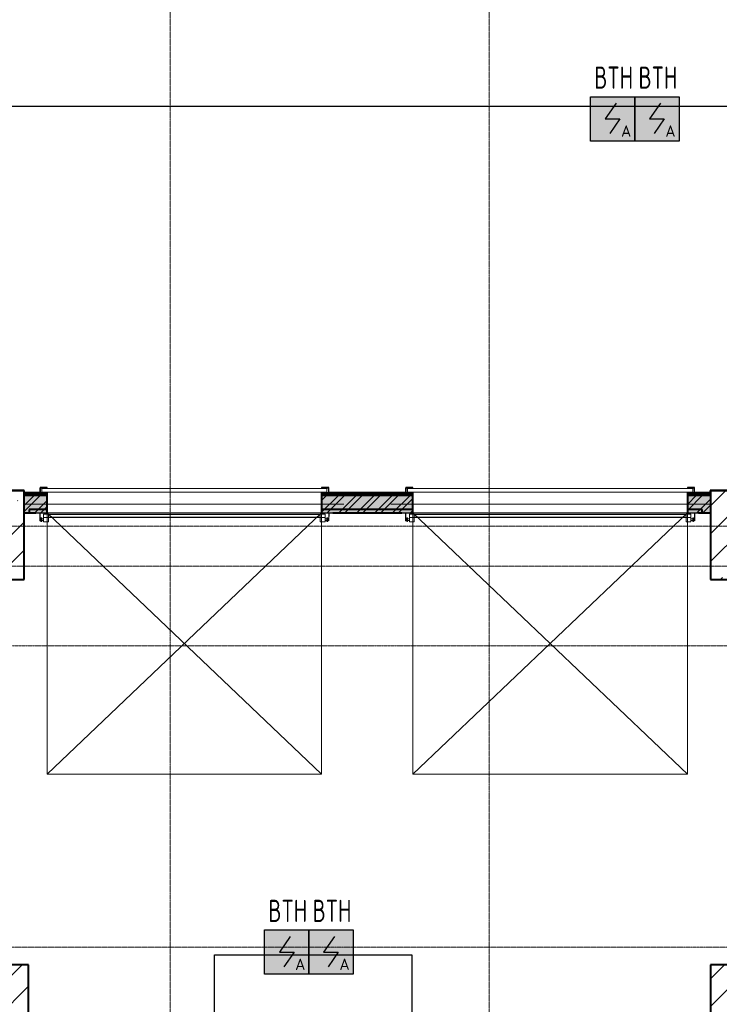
# Model space of a CAD drawing. Header units: millimetres. Extents: x -135639 to 224623, y -383017 to -59102.
# Tile 289 of 494: x 26113 to 34013, y -146767 to -135655. Entities that reach past the tile are written whole.
import ezdxf
from ezdxf.enums import TextEntityAlignment as Align

# ---------------------------------------------------------------- set-up
doc = ezdxf.new("R2010")
doc.units = ezdxf.units.MM
doc.linetypes.add('CONTINOUS', pattern=[0])
doc.linetypes.add('Линия сетки', pattern=[25, 20, -2.5, 0, -2.5])
for name, color, linetype, lineweight in [('A-200-M_WALL', 7, 'Continuous', 18), ('A-200-M_WALL_INT', 7, 'Continuous', 18), ('A-200-M_WALL_PAT', 7, 'Continuous', 40), ('A-325-M_DOOR', 7, 'Continuous', 18), ('A-325-M_DOOR__FRAME', 7, 'Continuous', 30), ('A-325-M_DOOR_PANEL', 7, 'Continuous', 30), ('S-280-M_COLUMN', 7, 'Continuous', 18), ('S-280-M_STRUCT_FRAME', 7, 'Continuous', 18), ('Z-030-M_GRID', 7, 'Continuous', 9), ('ПС', 7, 'Continuous', 40), ('СС-011-ПОЖ-СИГНАЛИЗАЦИЯ', 1, 'Continuous', 30)]:
    doc.layers.add(name, color=color, linetype=linetype, lineweight=lineweight)
doc.styles.add('1111', font='isocpeur.ttf')

# ---------------------------------------------------------------- blocks, each defined once
blk = doc.blocks.new('101_Ворота рулонные - 3100х2520_h__EI60-4140567-B1_-7_650_')
at = {"layer": 'A-325-M_DOOR', "color": 253, "lineweight": 30, "true_color": 0xaaaaaa}
for p, q in [((-1550, -12.5), (-1630, -12.5)), ((-1630, -12.5), (-1630, -72.5)), ((-1630, -72.5), (-1550, -72.5)), ((-1628, -70.5), (-1628, -14.5)), ((-1628, -14.5), (-1550, -14.5)), ((-1550, -70.5), (-1628, -70.5)), ((-1550, -14.5), (-1550, -12.5)), ((-1550, -72.5), (-1550, -70.5)), ((1630, -12.5), (1550, -12.5)), ((1550, -12.5), (1550, -14.5)), ((1550, -14.5), (1628, -14.5)), ((1550, -70.5), (1550, -72.5)), ((1628, -70.5), (1550, -70.5)), ((1550, -72.5), (1630, -72.5)), ((1628, -14.5), (1628, -70.5)), ((1630, -72.5), (1630, -12.5))]:
    blk.add_line(p, q, dxfattribs=at)
at = {"layer": 'A-325-M_DOOR', "color": 253, "true_color": 0xaaaaaa}
for p, q in [((-1610, -62.5), (-1610, -22.5)), ((1610, -22.5), (-1610, -22.5)), ((-1610, -62.5), (1610, -62.5)), ((1610, -22.5), (1610, -62.5))]:
    blk.add_line(p, q, dxfattribs=at)
blk = doc.blocks.new('ПР - _ПЧ_3100_200_Оп250-250_Шаг300_Арм16_Арм10-3252919-B1_-7_650_')
at = {"layer": 'S-280-M_STRUCT_FRAME', "color": 21, "true_color": 0xffaaaa}
for p, q in [((-1800, 0), (1800, 0)), ((-1800, 0), (1800, 0)), ((-1550, 0), (1550, 0))]:
    blk.add_line(p, q, dxfattribs=at)
blk = doc.blocks.new('101_Ворота с калиткой_Подъемно-секционные - ПЧ_3100_2450-3298965-B1_-7_650_')
at = {"layer": 'A-325-M_DOOR', "color": 253, "true_color": 0xaaaaaa}
for p, q in [((-1550, 2970), (1550, 20)), ((-1550, 20), (1550, 2970)), ((1550, 2970), (-1550, 2970)), ((-1550, 2970), (-1550, 20)), ((1550, 20), (1550, 2970)), ((-1550, 20), (1550, 20))]:
    blk.add_line(p, q, dxfattribs=at)
at = {"layer": 'A-325-M_DOOR__FRAME', "color": 253, "lineweight": 18, "true_color": 0xaaaaaa}
for p, q in [((-1610, 116), (-1620, 116)), ((-1620, 116), (-1620, 96)), ((-1620, 116), (-1620, 96)), ((-1610, 96), (-1610, 116)), ((-1590, 71), (-1590, 121)), ((-1590, 121), (-1535, 121)), ((-1590, 106), (-1590, 121)), ((-1535, 121), (-1535, 71)), ((1535, 71), (1535, 121)), ((1535, 121), (1590, 121)), ((1535, 71), (1535, 121)), ((1590, 121), (1590, 71)), ((1620, 116), (1610, 116)), ((1610, 116), (1610, 96)), ((1610, 116), (1610, 106)), ((1620, 96), (1620, 116)), ((-1676, 23), (-1676, 20)), ((-1636, 23), (-1676, 23)), ((-1676, 20), (-1553, 20)), ((-1632, 60), (-1634, 60)), ((-1634, 60), (-1634, 25)), ((-1630, 110), (-1632, 110)), ((-1632, 110), (-1632, 60)), ((-1630, 25), (-1630, 110)), ((-1582, 22), (-1626, 22)), ((-1620, 96), (-1620, 76)), ((-1620, 96), (-1620, 76)), ((-1620, 76), (-1610, 76)), ((-1590, 106), (-1610, 106)), ((-1610, 76), (-1610, 96)), ((-1610, 86), (-1590, 86)), ((-1590, 71), (-1590, 86)), ((-1535, 71), (-1590, 71)), ((-1590, 71), (-1535, 71)), ((-1590, 71), (-1590, 36)), ((-1590, 71), (-1590, 36)), ((-1535, 36), (-1590, 36)), ((-1577, 24), (-1580, 23)), ((-1577, 24), (-1580, 23)), ((-1569, 25), (-1574, 25)), ((-1569, 29), (-1569, 25)), ((-1552, 32), (-1567, 31)), ((-1550, 23), (-1550, 31)), ((-1535, 36), (-1535, 71)), ((1590, 71), (1535, 71)), ((1535, 71), (1590, 71)), ((1535, 71), (1535, 36)), ((1590, 36), (1535, 36)), ((1550, 31), (1550, 23)), ((1567, 31), (1552, 32)), ((1553, 20), (1676, 20)), ((1569, 25), (1569, 29)), ((1574, 25), (1569, 25)), ((1580, 23), (1577, 24)), ((1580, 23), (1577, 24)), ((1626, 22), (1582, 22)), ((1610, 106), (1590, 106)), ((1590, 86), (1610, 86)), ((1590, 36), (1590, 71)), ((1610, 96), (1610, 76)), ((1610, 86), (1610, 76)), ((1610, 76), (1620, 76)), ((1620, 76), (1620, 96)), ((1632, 110), (1630, 110)), ((1630, 110), (1630, 25)), ((1632, 60), (1632, 110)), ((1634, 60), (1632, 60)), ((1634, 25), (1634, 60)), ((1676, 23), (1636, 23)), ((1676, 20), (1676, 23))]:
    blk.add_line(p, q, dxfattribs=at)
for centre, radius, start, end in [((-1636, 25), 2.22, 270, 0), ((-1636, 25), 2.22, 285, 0), ((-1626, 25), 3.19, 180, 270), ((-1626, 25), 3.19, 180, 255), ((-1582, 28), 5.63, 270, 300), ((-1574, 18), 7.4, 90, 120), ((-1574, 18), 7.4, 90, 120), ((-1567, 29), 2.12, 95, 180), ((-1567, 29), 2.12, 123.3333, 151.6667), ((-1553, 23), 3.38, 270, 0), ((-1553, 23), 3.38, 285, 345), ((-1552, 31), 1.82, 0, 95), ((-1552, 31), 1.82, 27.1429, 67.8571), ((1552, 31), 1.82, 85, 180), ((1552, 31), 1.82, 112.1429, 152.8571), ((1553, 23), 3.38, 180, 270), ((1553, 23), 3.38, 195, 255), ((1567, 29), 2.12, 0, 85), ((1567, 29), 2.12, 28.3333, 56.6667), ((1574, 18), 7.4, 60, 90), ((1574, 18), 7.4, 60, 90), ((1582, 28), 5.63, 240, 270), ((1626, 25), 3.19, 270, 360), ((1626, 25), 3.19, 285, 360), ((1636, 25), 2.22, 180, 270), ((1636, 25), 2.22, 180, 255)]:
    blk.add_arc(centre, radius, start, end, dxfattribs=at)
at = {"layer": 'A-325-M_DOOR_PANEL', "color": 253, "lineweight": 18, "true_color": 0xaaaaaa}
for p, q in [((1535, 71), (-1535, 71)), ((-1535, 39), (-1535, 68)), ((1535, 68), (-1535, 68)), ((1535, 39), (-1535, 39)), ((1535, 36), (-1535, 36)), ((1535, 68), (1535, 39))]:
    blk.add_line(p, q, dxfattribs=at)
blk = doc.blocks.new('135_SLK_GD_AR_rvt-1-B1_-7_650_')
at = {"layer": 'A-200-M_WALL_PAT', "lineweight": 9, "true_color": 0xaaaaaa}
h = blk.add_hatch(dxfattribs=at)
h.set_pattern_fill('FP_11', color=253, style=0, pattern_type=2)
h.set_pattern_definition([(0, (0, 0), (406.4, 101.6), [33.528, -271.272, 33.528, -271.272, -1625.6]), (0, (0, 0), (406.4, 101.6), [-609.6, 33.528, -576.072, 33.528, -271.272, -711.2]), (0, (0, 0), (406.4, 101.6), [-1524, 33.528, -169.672, 33.528, -474.472]), (120, (152.4, 50.8), (-291.18818, 301.15272), [33.528, -271.272, 33.528, -271.272, -1625.6]), (120, (152.4, 50.8), (-291.18818, 301.15272), [-609.6, 33.528, -576.072, 33.528, -271.272, -711.2]), (120, (152.4, 50.8), (-291.18818, 301.15272), [-1524, 33.528, -169.672, 33.528, -474.472]), (240, (203.2, 254), (-115.21182, -402.75272), [33.528, -271.272, 33.528, -271.272, -1625.6]), (240, (203.2, 254), (-115.21182, -402.75272), [-609.6, 33.528, -576.072, 33.528, -271.272, -711.2]), (240, (203.2, 254), (-115.21182, -402.75272), [-1524, 33.528, -169.672, 33.528, -474.472])])
h.paths.add_polyline_path([(34560, 51800), (34560, 51820), (34300, 51820), (34300, 51800)])
h.paths.add_polyline_path([(37660, 51800), (38690, 51800), (38690, 51820), (37660, 51820)])
h.paths.add_polyline_path([(41790, 51800), (42050, 51800), (42050, 51820), (41790, 51820)])
h = blk.add_hatch(dxfattribs=at)
h.set_pattern_fill('FP_1', color=253, style=0, pattern_type=2)
h.set_pattern_definition([(50, (0, 0), (218.62117, -19.1268), [22.86, -251.46]), (355, (0, 0), (-42.2919, 229.2684), [18.288, -201.168]), (100.451, (18.22, -1.6), (176.3311, 210.1396), [19.428, -213.708]), (46.184, (0, 60.96), (325.295, -50.4516), [34.29, -377.19]), (96.636, (27.1, 56.76), (284.883, 296.9127), [29.142, -320.562]), (351.184, (0, 60.96), (284.8858, 296.9107), [27.432, -301.752]), (21, (30.48, 45.72), (181.93753, -122.7183), [22.86, -251.46]), (326, (30.48, 45.72), (74.1622, 221.0262), [18.288, -201.168]), (71.451, (45.64, 35.5), (256.10035, 98.30526), [19.428, -213.708]), (37.5, (0, 0), (3.70639, 101.465895), [3.353, -195.377, 3.353, -200.863, -201.93]), (37.5, (0, 0), (3.70639, 101.465895), [-402.946, 3.353, -198.577]), (7.5, (0, 0), (80.18358, 120.21653), [3.353, -113.081, 3.353, -190.805, -76.962]), (7.5, (0, 0), (80.18358, 120.21653), [-310.591, 3.353, -73.609]), (327.5, (-67.97, 0), (162.70865, -6.87497), [3.353, -72.847, 3.353, -234.391, -315.468]), (327.5, (-67.97, 0), (162.70865, -6.87497), [-313.944, 3.353, -312.115]), (317.5, (-98.45, 0), (177.75468, 30.51183), [3.353, -95.707, 3.353, -154.534, -224.028]), (317.5, (-98.45, 0), (177.75468, 30.51183), [-256.946, 3.353, -220.675])])
h.paths.add_polyline_path([(41820, 51600), (42050, 51600), (42050, 51800), (41790, 51800), (41790, 51600), (41809, 51600)])
h.paths.add_polyline_path([(38688, 51600), (38690, 51600), (38690, 51800), (37660, 51800), (37660, 51600), (38687, 51600)])
h.paths.add_polyline_path([(34529, 51600), (34560, 51600), (34560, 51800), (34300, 51800), (34300, 51600), (34528, 51600)])
h = blk.add_hatch(dxfattribs=at)
h.set_pattern_fill('FP_2', color=253, style=0, pattern_type=2)
h.set_pattern_definition([(45, (0, 0), (-101.02788, 101.02788), []), (45, (67.35, 0), (-101.02788, 101.02788), [])])
h.paths.add_polyline_path([(41820, 51600), (42050, 51600), (42050, 51800), (41790, 51800), (41790, 51600), (41809, 51600)])
h.paths.add_polyline_path([(38688, 51600), (38690, 51600), (38690, 51800), (37660, 51800), (37660, 51600), (38687, 51600)])
h.paths.add_polyline_path([(34529, 51600), (34560, 51600), (34560, 51800), (34300, 51800), (34300, 51600), (34528, 51600)])
at = {"layer": 'A-200-M_WALL_PAT', "lineweight": 18, "true_color": 0xcbcbcb}
h = blk.add_hatch(color=9, dxfattribs=at)
h.paths.add_polyline_path([(41807, 51600), (41956, 51600), (41956, 51640), (41790, 51640), (41790, 51600), (41793, 51600)])
h.paths.add_polyline_path([(34558, 51600), (34560, 51600), (34560, 51640), (34356, 51640), (34356, 51600), (34557, 51600)])
h.paths.add_polyline_path([(38687, 51600), (38690, 51600), (38690, 51640), (37660, 51640), (37660, 51600), (38673, 51600)])
at = {"layer": 'A-200-M_WALL', "color": 253, "lineweight": 40, "true_color": 0xaaaaaa}
for p, q in [((34560, 51820), (34300, 51820)), ((38690, 51820), (37660, 51820)), ((42050, 51820), (41790, 51820))]:
    blk.add_line(p, q, dxfattribs=at)
at = {"layer": 'A-200-M_WALL_INT', "color": 253, "lineweight": 40, "true_color": 0xaaaaaa}
for p, q in [((34300, 51852), (33900, 51852)), ((34302, 51852), (34300, 51852)), ((34480, 51825), (34300, 51825)), ((34300, 51825), (34302, 51825)), ((34560, 51800), (34300, 51800)), ((34300, 51800), (34560, 51800)), ((34302, 51825), (34302, 51852)), ((34560, 51800), (34560, 51825)), ((34560, 51600), (34560, 51800)), ((37660, 51825), (37660, 51800)), ((38690, 51800), (37660, 51800)), ((37660, 51800), (37660, 51600)), ((37660, 51800), (38690, 51800)), ((38610, 51825), (37740, 51825)), ((38690, 51800), (38690, 51825)), ((38690, 51600), (38690, 51800)), ((41790, 51825), (41790, 51800)), ((42050, 51800), (41790, 51800)), ((41790, 51800), (41790, 51600)), ((41790, 51800), (42050, 51800)), ((42050, 51825), (41870, 51825)), ((42050, 51852), (42048, 51852)), ((42048, 51852), (42048, 51825)), ((42048, 51825), (42050, 51825)), ((42452, 51852), (42050, 51852)), ((34300, 51600), (34434, 51600)), ((34560, 51640), (34356, 51640)), ((34356, 51640), (34356, 51600)), ((34356, 51600), (34434, 51600)), ((34557, 51600), (34560, 51600)), ((34557, 51600), (34560, 51600)), ((34560, 51600), (34560, 51640)), ((38690, 51640), (37660, 51640)), ((37660, 51640), (37660, 51600)), ((37660, 51600), (37663, 51600)), ((37660, 51600), (37663, 51600)), ((37786, 51600), (38564, 51600)), ((37786, 51600), (38564, 51600)), ((38687, 51600), (38690, 51600)), ((38687, 51600), (38690, 51600)), ((38690, 51600), (38690, 51640)), ((41956, 51640), (41790, 51640)), ((41790, 51640), (41790, 51600)), ((41790, 51600), (41793, 51600)), ((41790, 51600), (41793, 51600)), ((41916, 51600), (42050, 51600)), ((41916, 51600), (41956, 51600)), ((41956, 51600), (41956, 51640))]:
    blk.add_line(p, q, dxfattribs=at)
at = {"layer": 'A-325-M_DOOR', "color": 253, "lineweight": 18, "true_color": 0xaaaaaa, "rotation": 180}
for name, p in [('101_Ворота рулонные - 3100х2520_h__EI60-4140567-B1_-7_650_', (36110, 51813)), ('101_Ворота рулонные - 3100х2520_h__EI60-4140567-B1_-7_650_', (40240, 51813)), ('101_Ворота с калиткой_Подъемно-секционные - ПЧ_3100_2450-3298965-B1_-7_650_', (36110, 51620)), ('101_Ворота с калиткой_Подъемно-секционные - ПЧ_3100_2450-3298965-B1_-7_650_', (40240, 51620))]:
    blk.add_blockref(name, p, dxfattribs=at)
at = {"layer": 'S-280-M_STRUCT_FRAME', "color": 253, "lineweight": 18, "true_color": 0xaaaaaa, "rotation": 180}
for p in [(36110, 51700), (40240, 51700)]:
    blk.add_blockref('ПР - _ПЧ_3100_200_Оп250-250_Шаг300_Арм16_Арм10-3252919-B1_-7_650_', p, dxfattribs=at)
blk = doc.blocks.new('Бетон-Прямоугольная-Колонна - CLM_Подземные этажи_В40-400х1000-V147-B1_-7_650_')
at = {"layer": 'S-280-M_COLUMN', "lineweight": 9, "true_color": 0xaaaaaa}
h = blk.add_hatch(dxfattribs=at)
h.set_pattern_fill('FP_25', color=253, style=0, pattern_type=2)
h.set_pattern_definition([(45, (-42250, -51350), (-314.309, 314.309), []), (45, (-41935.7, -51350), (-314.309, 314.309), [555.625, -111.125, 3.353, -107.772])])
h.paths.add_polyline_path([(-200, -500), (200, -500), (200, 500), (-200, 500), (-200, -303)])
at = {"layer": 'S-280-M_COLUMN', "color": 253, "lineweight": 40, "true_color": 0xaaaaaa}
for p, q in [((200, 500), (-200, 500)), ((-200, 500), (-200, -500)), ((200, -500), (200, 500)), ((-200, -500), (200, -500))]:
    blk.add_line(p, q, dxfattribs=at)
blk = doc.blocks.new('Бетон-Прямоугольная-Колонна - CLM_Подземные этажи_В40-400х1000-V148-B1_-7_650_')
at = {"layer": 'S-280-M_COLUMN', "lineweight": 9, "true_color": 0xaaaaaa}
h = blk.add_hatch(dxfattribs=at)
h.set_pattern_fill('FP_26', color=253, style=0, pattern_type=2)
h.set_pattern_definition([(45, (-34100, -51350), (-314.309, 314.309), []), (45, (-33785.7, -51350), (-314.309, 314.309), [555.625, -111.125, 3.353, -107.772])])
h.paths.add_polyline_path([(200, -500), (200, 500), (-200, 500), (-200, -500)])
at = {"layer": 'S-280-M_COLUMN', "color": 253, "lineweight": 40, "true_color": 0xaaaaaa}
for p, q in [((200, 500), (-200, 500)), ((-200, 500), (-200, -500)), ((200, -500), (200, 500)), ((-200, -500), (200, -500))]:
    blk.add_line(p, q, dxfattribs=at)
blk = doc.blocks.new('Бетон-Прямоугольная-Колонна - CLM_Подземные этажи_В40-400х1000-V152-B1_-7_650_')
at = {"layer": 'S-280-M_COLUMN', "lineweight": 9, "true_color": 0xaaaaaa}
h = blk.add_hatch(dxfattribs=at)
h.set_pattern_fill('FP_32', color=253, style=0, pattern_type=2)
h.set_pattern_definition([(45, (-42250, -46000), (-314.309, 314.309), []), (45, (-41935.7, -46000), (-314.309, 314.309), [555.625, -111.125, 3.353, -107.772])])
h.paths.add_polyline_path([(200, -500), (200, 500), (-200, 500), (-200, -500)])
at = {"layer": 'S-280-M_COLUMN', "color": 253, "lineweight": 40, "true_color": 0xaaaaaa}
for p, q in [((200, 500), (-200, 500)), ((-200, 500), (-200, -500)), ((200, -500), (200, 500)), ((-200, -500), (200, -500))]:
    blk.add_line(p, q, dxfattribs=at)
blk = doc.blocks.new('Бетон-Прямоугольная-Колонна - CLM_Подземные этажи_В40-400х1000-V153-B1_-7_650_')
at = {"layer": 'S-280-M_COLUMN', "lineweight": 9, "true_color": 0xaaaaaa}
h = blk.add_hatch(dxfattribs=at)
h.set_pattern_fill('FP_33', color=253, style=0, pattern_type=2)
h.set_pattern_definition([(45, (-34150, -46000), (-314.309, 314.309), []), (45, (-33835.7, -46000), (-314.309, 314.309), [555.625, -111.125, 3.353, -107.772])])
h.paths.add_polyline_path([(200, -500), (200, 500), (-200, 500), (-200, -500)])
at = {"layer": 'S-280-M_COLUMN', "color": 253, "lineweight": 40, "true_color": 0xaaaaaa}
for p, q in [((200, 500), (-200, 500)), ((-200, 500), (-200, -500)), ((200, -500), (200, 500)), ((-200, -500), (200, -500))]:
    blk.add_line(p, q, dxfattribs=at)
blk = doc.blocks.new('135_SLK_GD_KR_rvt-1-B1_-7_650_')
at = {"layer": 'S-280-M_COLUMN', "color": 253, "lineweight": 18, "true_color": 0xaaaaaa}
for name, p in [('Бетон-Прямоугольная-Колонна - CLM_Подземные этажи_В40-400х1000-V148-B1_-7_650_', (34100, 51350)), ('Бетон-Прямоугольная-Колонна - CLM_Подземные этажи_В40-400х1000-V147-B1_-7_650_', (42250, 51350)), ('Бетон-Прямоугольная-Колонна - CLM_Подземные этажи_В40-400х1000-V153-B1_-7_650_', (34150, 46000)), ('Бетон-Прямоугольная-Колонна - CLM_Подземные этажи_В40-400х1000-V152-B1_-7_650_', (42250, 46000))]:
    blk.add_blockref(name, p, dxfattribs=at)
blk = doc.blocks.new('-1 эт')
at = {"layer": 'Z-030-M_GRID', "color": 253, "linetype": 'Линия сетки', "true_color": 0xaaaaaa}
for p, q in [((35950, -19698.9), (35950, 89252.1)), ((39550, -19698.7), (39550, 89252.3)), ((154678.5, 51450), (-3681.2, 51450)), ((155950.9, 51000), (-3681.2, 51000)), ((155948.6, 50100), (-3681.2, 50100)), ((155948.8, 46700), (-3681, 46700))]:
    blk.add_line(p, q, dxfattribs=at)
at = {"lineweight": 5}
for name in ['135_SLK_GD_KR_rvt-1-B1_-7_650_', '135_SLK_GD_AR_rvt-1-B1_-7_650_']:
    blk.add_blockref(name, (0, 0), dxfattribs=at)
blk = doc.blocks.new('*U4706')
at = {"lineweight": 35, "true_color": 0xffffff}
h = blk.add_hatch(color=7, dxfattribs=at)
h.dxf.hatch_style = 1
h.paths.add_polyline_path([(0, 500), (0, 0), (500, 0), (500, 500)])
at = {"color": 1, "linetype": 'ByBlock', "lineweight": -2}
for p, q in [((289, 426), (167, 250)), ((167, 250), (333, 250)), ((333, 250), (219, 86))]:
    blk.add_line(p, q, dxfattribs=at)
at = {"color": 1, "linetype": 'ByBlock', "lineweight": -2, "ltscale": 0.1}
blk.add_lwpolyline([(0, 500), (500, 500), (500, 0), (0, 0)], close=True, dxfattribs=at)
at = {"color": 1, "linetype": 'ByBlock', "lineweight": -2, "ltscale": 1000, "style": '1111'}
blk.add_text('A', height=128, dxfattribs=at).set_placement((403, 49), align=Align.CENTER)
at = {"color": 0, "linetype": 'ByBlock', "lineweight": -2, "style": '1111'}
blk.add_attdef('INDEX', (-63, -235), '', height=125, dxfattribs=at)
at = {"color": 0, "linetype": 'ByBlock', "lineweight": -2, "style": '1111', "flags": 1}
for tag, p in [('NAME_DEVICE', (-64, -421)), ('NUM_POM', (-82, -847))]:
    blk.add_attdef(tag, p, '', height=125, dxfattribs=at)
at = {"color": 0, "linetype": 'ByBlock', "lineweight": -2, "style": '1111', "width": 0.7}
blk.add_attdef('NUM_DEVICE', (-64, -630), '', height=125, dxfattribs=at)

msp = doc.modelspace()

# ---------------------------------------------------------------- linework, layer by layer
at = {"layer": 'СС-011-ПОЖ-СИГНАЛИЗАЦИЯ', "lineweight": 30}
for points in [[(74125, -136764), (50268, -136764), (50268, -136986), (36947, -136986), (36947, -140749), (35821, -140749), (35821, -136986), (34541, -136986), (34541, -136636), (23028, -136636), (23028, -139818), (16351, -139818)], [(28314, -147590), (28314, -146210), (30542, -146210), (30542, -148098), (34470, -148098), (34470, -150090), (38319, -150090), (38319, -149153), (37408, -149153), (37408, -143790), (39731, -143790), (39731, -144632), (46709, -144632), (46709, -137800), (59398, -137800), (59398, -146241), (60781, -146241), (60781, -141821), (69312, -141821)]]:
    msp.add_lwpolyline(points, dxfattribs=at)

# ---------------------------------------------------------------- block references
msp.add_blockref('-1 эт', (-8137, -192821))
at = {"layer": 'ПС', "color": 7, "linetype": 'CONTINOUS', "lineweight": 30, "ltscale": 100}
ref = msp.add_blockref('*U4706', (32558, -137025), dxfattribs=dict(at, xscale=1.000736, yscale=1.000736, zscale=1.000736))
ref.add_attrib('NUM_DEVICE', 'BTH', dxfattribs={"layer": '0', "color": 0, "linetype": 'ByBlock', "lineweight": -2, "ltscale": 100, "height": 250.2, "style": '1111', "width": 0.7}).set_placement((32820, -136434), align=Align.CENTER)
ref = msp.add_blockref('*U4706', (33058, -137025), dxfattribs=dict(at, xscale=1.000736, yscale=1.000736, zscale=1.000736))
ref.add_attrib('NUM_DEVICE', 'BTH', dxfattribs={"layer": '0', "color": 0, "linetype": 'ByBlock', "lineweight": -2, "ltscale": 100, "height": 250.2, "style": '1111', "width": 0.7}).set_placement((33320, -136434), align=Align.CENTER)
ref = msp.add_blockref('*U4706', (28878, -146428), dxfattribs=dict(at, xscale=1.000736, yscale=1.000736, zscale=1.000736))
ref.add_attrib('NUM_DEVICE', 'BTH', dxfattribs={"layer": '0', "color": 0, "linetype": 'ByBlock', "lineweight": -2, "ltscale": 100, "height": 250.2, "style": '1111', "width": 0.7}).set_placement((29140, -145837), align=Align.CENTER)
ref = msp.add_blockref('*U4706', (29378, -146428), dxfattribs=dict(at, xscale=1.000736, yscale=1.000736, zscale=1.000736))
ref.add_attrib('NUM_DEVICE', 'BTH', dxfattribs={"layer": '0', "color": 0, "linetype": 'ByBlock', "lineweight": -2, "ltscale": 100, "height": 250.2, "style": '1111', "width": 0.7}).set_placement((29640, -145837), align=Align.CENTER)

doc.saveas('drawing.dxf')
